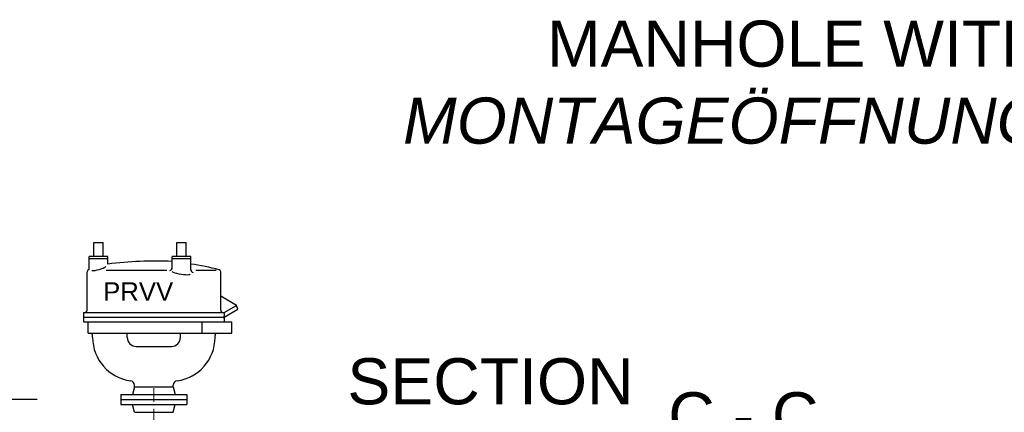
# Model space of a CAD drawing. Header units: millimetres. Extents: x -48448 to 452754, y -13941 to 17062.
# Tile 455 of 458: x 23327 to 27599, y 6340 to 8040. Entities that reach past the tile are written whole.
import ezdxf

# ---------------------------------------------------------------- set-up
doc = ezdxf.new("R2010")
doc.units = ezdxf.units.MM
doc.linetypes.add('ACAD_ISO10W100', pattern=[18, 12, -3, 0, -3])
doc.layers.add('Bemaßung', color=7, linetype='Continuous', lineweight=13)
doc.layers.add('Beschriftung', color=7, linetype='Continuous')
doc.styles.add('LBB3.5M1000', font='isocp.shx', dxfattribs={"height": 3.5})
doc.dimstyles.new('DIN', dxfattribs={"dimtxt": 2.5, "dimasz": 2.5, "dimexe": 1.25, "dimexo": 0.625, "dimtad": 1, "dimtih": 1, "dimdec": 4, "dimdsep": 46, "dimlunit": 6, "dimtxsty": 'Standard', "dimcen": 2.5, "dimadec": 0, "dimazin": 0, "dimtfac": 1, "dimtdec": 4, "dimtmove": 0, "dimatfit": 3, "dimfxl": 0, "dimtvp": 1, "dimtolj": 1, "dimtzin": 0, "dimarcsym": 0})

# ---------------------------------------------------------------- blocks, each defined once
blk = doc.blocks.new('*D31')
at = {"layer": 'Bemaßung', "color": 0, "lineweight": -2, "transparency": 16777216}
for p, q in [((23402.7, 6394.8), (23129.3, 6394.8)), ((23179.3, 6344.8), (23179.3, 4444.8)), ((23449.3, 4394.8), (23129.3, 4394.8))]:
    blk.add_line(p, q, dxfattribs=at)
at = {"layer": 'Bemaßung', "color": 0, "transparency": 16777216}
for points in [[(23171, 6344.8), (23187.7, 6344.8), (23179.3, 6394.8)], [(23171, 4444.8), (23187.7, 4444.8), (23179.3, 4394.8)]]:
    blk.add_solid(points, dxfattribs=at)
at = {"layer": 'DEFPOINTS', "color": 0, "transparency": 16777216}
for p in [(23802.7, 6394.8), (23179.3, 4394.8), (23849.3, 4394.8)]:
    blk.add_point(p, dxfattribs=at)
at = {"layer": 'Bemaßung', "color": 0, "transparency": 16777216, "insert": (23079.3, 5394.8), "char_height": 100, "attachment_point": 5, "rotation": 90}
blk.add_mtext('\\A1;2.00', dxfattribs=at)

msp = doc.modelspace()

# ---------------------------------------------------------------- linework, layer by layer
for p, q in [((23648.663, 7074.767), (23688.662, 7074.767)), ((23648.663, 7014.767), (23648.663, 7074.767)), ((23688.662, 7014.767), (23688.662, 7074.767)), ((24008.662, 7074.767), (24048.662, 7074.767)), ((24008.662, 7014.767), (24008.662, 7074.767)), ((24048.662, 7014.767), (24048.662, 7074.767)), ((23708.663, 7014.767), (23628.663, 7014.767)), ((23628.663, 6958.612), (23628.663, 7014.767)), ((23708.663, 6982.021), (23708.663, 7014.767)), ((23988.662, 6966.589), (23988.662, 7014.767)), ((24068.662, 7014.767), (23988.662, 7014.767)), ((24068.662, 6958.189), (24068.662, 7014.767)), ((23708.663, 7004.767), (23628.663, 7004.767)), ((24068.662, 7004.767), (23988.662, 7004.767)), ((23618.663, 6782.268), (23618.663, 6947.923)), ((23701.843, 6954.768), (23964.518, 6954.768)), ((24091.002, 6954.768), (24179.573, 6954.768)), ((24198.662, 6782.268), (24198.662, 6947.923)), ((24266.702, 6802.891), (24198.662, 6842.175)), ((24213.662, 6772.268), (24266.702, 6802.891)), ((24273.197, 6786.641), (24266.702, 6802.891)), ((23603.663, 6772.268), (23603.663, 6732.268)), ((23603.663, 6772.268), (24213.662, 6772.268)), ((23603.663, 6752.268), (24213.662, 6752.268)), ((24213.662, 6752.268), (24273.197, 6786.641)), ((24213.662, 6772.268), (24213.662, 6732.268)), ((23603.663, 6732.268), (24247.004, 6732.268)), ((23623.663, 6682.268), (23623.663, 6732.268)), ((24116.233, 6732.268), (24116.233, 6682.268)), ((24247.004, 6682.268), (24247.004, 6732.268)), ((23623.663, 6682.268), (24247.004, 6682.268)), ((23643.113, 6663.769), (23643.113, 6672.268)), ((23793.113, 6663.769), (23793.113, 6682.268)), ((24024.212, 6663.769), (24024.212, 6682.268)), ((24174.212, 6663.769), (24174.212, 6672.268)), ((23832.113, 6624.769), (23985.212, 6624.769)), ((23824.512, 6449.769), (23824.512, 6456.599)), ((23992.812, 6449.769), (23992.812, 6456.599)), ((23766.163, 6416.769), (23766.162, 6372.769)), ((23766.163, 6416.769), (24051.162, 6416.769)), ((23824.512, 6449.769), (23815.67, 6416.769)), ((23824.512, 6449.769), (23992.812, 6449.769)), ((23992.812, 6449.769), (24001.654, 6416.769)), ((24051.162, 6416.769), (24051.161, 6372.769)), ((23766.162, 6394.769), (24051.161, 6394.769)), ((23766.162, 6372.769), (24051.161, 6372.769)), ((23824.512, 6339.769), (23815.67, 6372.769)), ((23992.812, 6339.769), (24001.654, 6372.769)), ((23824.512, 6339.769), (23992.812, 6339.769))]:
    msp.add_line(p, q)
at = {"linetype": 'ACAD_ISO10W100', "lineweight": 18, "ltscale": 5}
msp.add_line((23908.662, 6444.769), (23908.662, 4968.349), dxfattribs=at)
for centre, radius, start, end in [((23976.445, 6966.59), 12.217, 280.415128, 0), ((23628.663, 6947.924), 10, 110.876047, 180), ((23828.662, 6423.519), 571.249, 110.494003, 110.876047), ((24082.024, 6958.189), 13.362, 180, 257.127756), ((24188.661, 6947.924), 10, 0, 69.123953), ((23608.663, 6782.268), 10, 270, 0), ((24208.661, 6782.268), 10, 180, 270), ((23633.113, 6672.268), 10, 0, 90), ((24184.211, 6672.268), 10, 90, 180), ((23832.112, 6663.768), 189, 180, 262.4115), ((23832.112, 6663.768), 39, 180, 270), ((23985.212, 6663.768), 39, 270, 0), ((23985.212, 6663.768), 189, 277.5885, 0), ((23804.512, 6456.599), 20, 0, 82.4115), ((24012.812, 6456.599), 20, 97.5885, 180)]:
    msp.add_arc(centre, radius, start, end)
at = {"color": 1}
msp.add_arc((23908.662, 6752.268), 305, 358.89439, 1.10561, dxfattribs=at)
for centre, major_axis, ratio, start_param, end_param in [((23668.663, 6970.317), (40, 11.704), 0.29518713, 3.83164779, 5.57977151), ((23918.662, 6423.519), (-999.686, 0), 0.57142798, 4.64230974, 4.9240311), ((23891.222, 6423.519), (-844.691, 0), 0.67628133, 4.34803322, 4.50074686), ((24027.419, 6943.744), (39.253, -5.734), 0.13683447, 3.14159265, 6.28318531)]:
    msp.add_ellipse(centre, major_axis=major_axis, ratio=ratio, start_param=start_param, end_param=end_param)

# ---------------------------------------------------------------- texts
at = {"layer": 'Beschriftung', "color": 0, "char_height": 200, "attachment_point": 1, "style": 'LBB3.5M1000'}
for s, insert, width in [('\\pi2140;{\\fArial|b0|i0|c0|p34;MANHOLE WITH VENTILATING\\P\\pi1515.8;\\fArial|b0|i1|c0|p34;MONTAGEÖFFNUNG MIT ENTLÜFTUNG}', (23474.242, 8036.818), 8324.44022), ('{\\fArial|b0|i0|c0|p34;SECTION\\P\\fArial|b0|i1|c0|p34;SCHNITT}', (24748.37, 6574.075), 1238.38965), ('{\\fArial|b0|i0|c0|p34;C - C}', (26140.908, 6426.484), 665.34341)]:
    msp.add_mtext(s, dxfattribs=dict(at, insert=insert, width=width))

# ---------------------------------------------------------------- dimensions: what is measured, and where the dimension line sits
at = {"layer": 'Bemaßung'}
dim = msp.add_linear_dim(base=(23179.329, 4394.769), p1=(23802.662, 6394.769), p2=(23849.301, 4394.769), angle=90, text='2.00', dimstyle='DIN', override={"dimscale": 100, "dimtxt": 1, "dimasz": 0.5, "dimexe": 0.5, "dimexo": 4, "dimgap": 0.5, "dimtih": 0, "dimdec": 2, "dimsah": 1, "dimtmove": 2}, dxfattribs=at)
dim.commit()
dim.dimension.update_dxf_attribs({"geometry": '*D31', "text_midpoint": (23079.329, 5394.769)})

# ---------------------------------------------------------------- next in the draw order: texts
at = {"layer": 'Beschriftung', "insert": (23688.491, 6903.181), "char_height": 80, "width": 111.95845, "attachment_point": 1, "style": 'LBB3.5M1000', "bg_fill": 2}
msp.add_mtext('{\\fArial|b0|i0|c0|p34;\\C256;PRVV}', dxfattribs=at)

doc.saveas('drawing.dxf')
